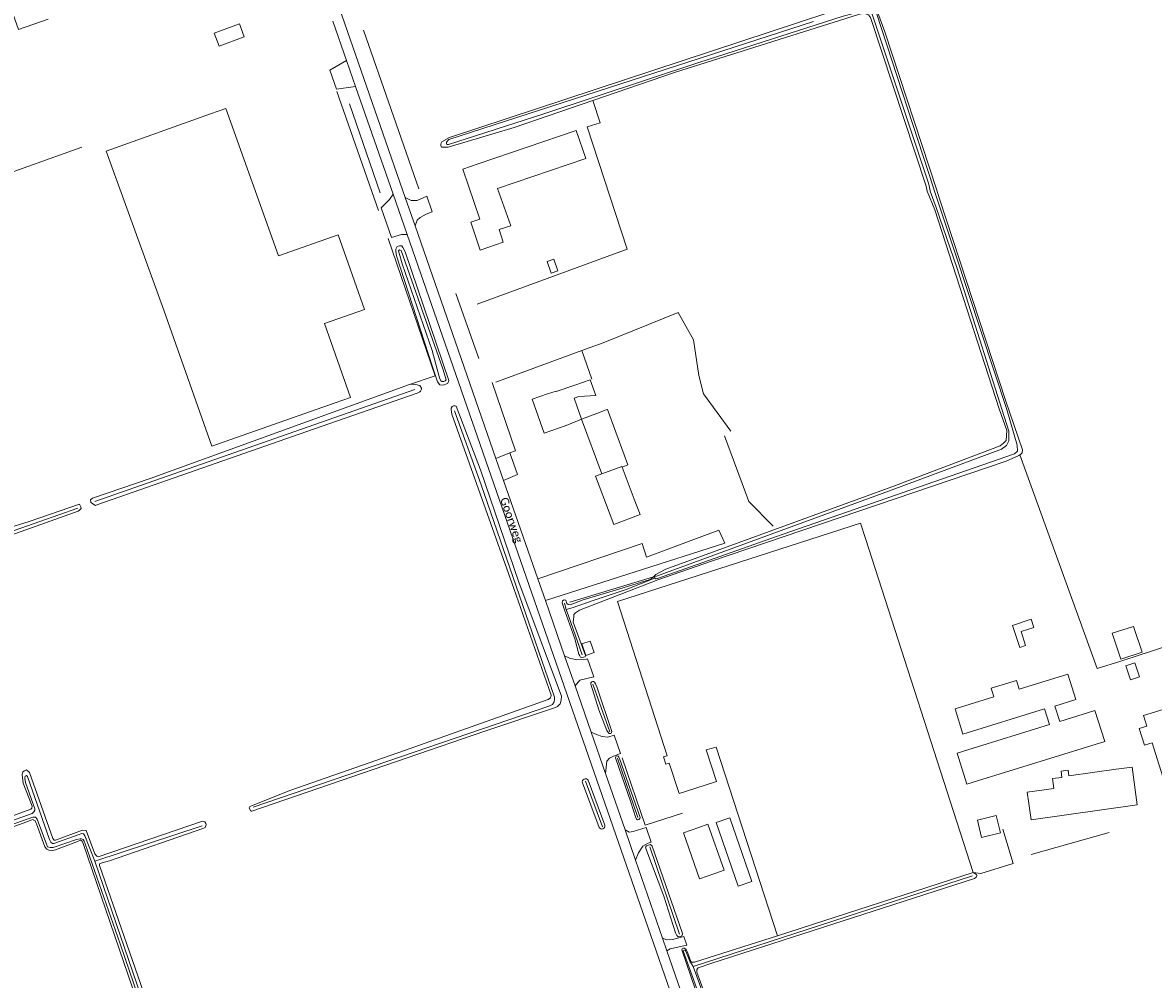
# Model space of a CAD drawing. Extents: x 177628 to 188968, y 384226 to 390673.
# Tile 309 of 393: x 184034 to 184380, y 388135 to 388428. Entities that reach past the tile are written whole.
import ezdxf

# ---------------------------------------------------------------- set-up
doc = ezdxf.new("R2010")
doc.units = 0
for name, color, linetype, lineweight in [('B01_F', 14, 'Continuous', 9), ('B01_T', 14, 'Continuous', 9), ('B02_F', 14, 'Continuous', 9), ('B02_T', 14, 'Continuous', 9), ('B07_D', 14, 'Continuous', 9), ('B11_F', 14, 'Continuous', 9), ('B11_S', 14, 'Continuous', 9), ('B14_F', 14, 'Continuous', 9), ('T01_F', 253, 'Continuous', 9), ('T02_F', 253, 'RASTER', 9), ('T03_F', 253, 'Continuous', 9), ('T03_T', 253, 'Continuous', 9), ('T04_F', 253, 'HAAG', 9), ('T07_F', 253, 'Continuous', 9), ('T09_F', 253, 'Continuous', 9), ('T22_F', 253, 'Continuous', 9), ('V00_F', 8, 'Continuous', 9), ('V00_T', 8, 'Continuous', 9), ('V06_F', 8, 'Continuous', 9), ('V06_T', 8, 'Continuous', 9), ('W01_F', 253, 'Continuous', 9), ('Z06', 7, 'Continuous', 9)]:
    doc.layers.add(name, color=color, linetype=linetype, lineweight=lineweight)
doc.styles.add('Legend', font='calibri.ttf')
doc.linetypes.add('HAAG', pattern='A,4,-1,[5,TOPOCAD.SHX,S=0.35,R=0,X=-0.35,Y=-0.35],-1', length=6)
doc.linetypes.add('RASTER', pattern='A,4,-1,[4,TOPOCAD.SHX,S=0.5,R=0,X=-0.5,Y=0],-1', length=6)

msp = doc.modelspace()

# ---------------------------------------------------------------- linework, layer by layer
at = {"layer": 'B01_F', "linetype": 'Continuous'}
for points in [[(184207.938, 388318.526), (184203.179, 388316.879)], [(184205.208, 388306.44), (184201.066, 388304.685)]]:
    msp.add_lwpolyline(points, dxfattribs=at)
at = {"layer": 'B01_T', "linetype": 'Continuous'}
for points in [[(184179.566, 388377.109), (184206.579, 388386.274), (184203.653, 388394.898), (184173.613, 388384.714)], [(184173.613, 388384.714), (184168.884, 388383.098), (184174.131, 388367.734), (184171.299, 388366.766), (184174.207, 388358.251), (184178.943, 388359.869)], [(184178.943, 388359.869), (184181.289, 388360.699), (184179.996, 388364.508)], [(184194.883, 388314.156), (184190.159, 388312.503), (184193.774, 388302.161), (184198.491, 388303.811)], [(184203.179, 388316.879), (184197.504, 388314.915), (184197.465, 388315.028), (184194.883, 388314.156)], [(184202.974, 388312.892), (184204.389, 388313.382)], [(184209.934, 388308.206), (184205.208, 388306.44)], [(184209.934, 388308.206), (184212.804, 388309.274)], [(184198.491, 388303.811), (184201.066, 388304.685)], [(184205.208, 388306.44), (184211.475, 388289.667)], [(184217.735, 388291.734), (184219.485, 388292.384)], [(184221.432, 388281.858), (184217.735, 388291.734)], [(184211.475, 388289.667), (184209.583, 388288.961), (184215.11, 388274.163), (184223.18, 388277.173), (184221.432, 388281.858)], [(184292.263, 388269.812), (184290.728, 388274.571), (184216.304, 388250.562), (184231.467, 388203.243), (184230.398, 388202.892), (184231.121, 388200.693), (184232.107, 388201.016), (184235.171, 388191.69), (184239.966, 388193.266)], [(184292.263, 388269.812), (184325.257, 388167.527)], [(184265.247, 388148.116), (184246.467, 388205.922), (184243.428, 388205.071), (184246.564, 388195.376), (184239.966, 388193.266)], [(184342.263, 388188.591), (184342.952, 388183.661), (184375.483, 388188.191), (184373.972, 388199.781), (184369.011, 388199.191)], [(184369.011, 388199.191), (184354.581, 388197.146)], [(184349.985, 388193.262), (184341.796, 388192.15), (184342.263, 388188.591)], [(184241.191, 388181.309), (184236.465, 388179.66), (184241.404, 388165.506), (184246.133, 388167.157)], [(184241.191, 388181.309), (184243.995, 388182.296), (184248.945, 388168.15), (184246.133, 388167.157)], [(184325.257, 388167.527), (184265.247, 388148.116)]]:
    msp.add_lwpolyline(points, dxfattribs=at)
at = {"layer": 'B02_F', "linetype": 'Continuous'}
for points in [[(184094.213, 388420.767), (184092.727, 388424.726), (184100.432, 388427.617), (184101.918, 388423.658), (184094.213, 388420.767)], [(184250.668, 388184.27), (184246.503, 388182.831), (184253.262, 388163.264), (184257.427, 388164.703)]]:
    msp.add_lwpolyline(points, dxfattribs=at)
at = {"layer": 'B02_T', "linetype": 'Continuous'}
for points in [[(184129.814, 388311.439), (184134.53, 388313.1), (184126.57, 388335.7), (184138.81, 388340.08), (184130.66, 388362.93), (184112.42, 388356.45), (184096.34, 388401.64), (184091.629, 388399.963)], [(184059.674, 388388.588), (184091.629, 388399.963)], [(184129.814, 388311.439), (184092.029, 388298.131), (184077.336, 388339.839)], [(184326.523, 388195.576), (184365.534, 388207.663), (184362.52, 388217.13), (184351.801, 388213.718), (184350.28, 388218.494), (184356.71, 388220.541), (184354.258, 388228.241), (184339.314, 388223.652)], [(184331.604, 388221.285), (184319.691, 388217.627), (184322.086, 388209.896), (184347.105, 388217.647), (184348.592, 388212.845), (184323.574, 388205.094)], [(184378.444, 388212.34), (184377.436, 388215.553), (184387.447, 388218.695), (184394.375, 388196.623), (184391.872, 388195.837)], [(184384.847, 388193.633), (184384.364, 388193.481), (184380.063, 388207.183)]]:
    msp.add_lwpolyline(points, dxfattribs=at)
at = {"layer": 'B07_D', "linetype": 'Continuous'}
msp.add_lwpolyline([(184211.475, 388289.667), (184217.651, 388291.958), (184217.735, 388291.734)], dxfattribs=at)
at = {"layer": 'B11_F', "linetype": 'Continuous'}
msp.add_lwpolyline([(184179.996, 388364.508), (184183.575, 388365.688), (184179.566, 388377.109)], dxfattribs=at)
at = {"layer": 'B11_S', "linetype": 'Continuous'}
for points in [[(184204.389, 388313.382), (184209.615, 388313.677), (184207.938, 388318.526)], [(184205.208, 388306.44), (184202.974, 388312.892)], [(184218.332, 388295.492), (184213.168, 388309.41), (184212.804, 388309.274)], [(184219.485, 388292.384), (184218.332, 388295.492)], [(184349.985, 388193.262), (184349.579, 388196.245), (184352.412, 388196.63), (184352.157, 388198.508), (184354.346, 388198.806), (184354.581, 388197.146)]]:
    msp.add_lwpolyline(points, dxfattribs=at)
at = {"layer": 'B14_F', "linetype": 'Continuous'}
for points in [[(184022.7, 388454.108), (184032.74, 388425.864), (184041.825, 388428.978)], [(184077.336, 388339.839), (184059.674, 388388.588)], [(184196.794, 388355.49), (184198.019, 388351.937), (184195.932, 388351.217), (184194.707, 388354.77), (184196.794, 388355.49)], [(184337.253, 388243.192), (184342.976, 388245.079), (184343.789, 388242.613), (184339.897, 388241.33), (184341.308, 388237.05), (184339.477, 388236.446), (184337.253, 388243.192)], [(184376.954, 388234.997), (184370.422, 388232.874), (184367.848, 388240.793), (184374.38, 388242.916), (184376.954, 388234.997)], [(184206.615, 388233.989), (184205.351, 388237.513), (184207.862, 388238.426), (184209.125, 388234.902), (184206.615, 388233.989)], [(184372.02, 388230.79), (184374.771, 388231.705), (184376.198, 388227.412), (184373.447, 388226.497), (184372.02, 388230.79)], [(184339.314, 388223.652), (184338.502, 388226.296), (184330.792, 388223.929), (184331.604, 388221.285)], [(184380.063, 388207.183), (184377.744, 388206.455), (184376.125, 388211.612), (184378.444, 388212.34)], [(184326.523, 388195.576), (184323.251, 388194.562), (184320.302, 388204.08), (184323.574, 388205.094)], [(184257.427, 388164.703), (184250.668, 388184.27)], [(184326.522, 388183.487), (184327.817, 388178.193), (184333.588, 388179.605), (184332.293, 388184.899), (184326.522, 388183.487)]]:
    msp.add_lwpolyline(points, dxfattribs=at)
at = {"layer": 'T01_F', "linetype": 'Continuous'}
msp.add_lwpolyline([(184183.309, 388296.066), (184185.044, 388296.757), (184177.88, 388317.654)], dxfattribs=at)
at = {"layer": 'T02_F', "linetype": 'RASTER'}
for points in [[(184208.735, 388404.083), (184210.927, 388397.261), (184206.993, 388396.057), (184219.277, 388358.518), (184173.309, 388341.673)], [(184211.849, 388329.842), (184234.846, 388339.155), (184239.524, 388330.725), (184241.18, 388319.804), (184242.642, 388314.137), (184251.004, 388302.735)], [(184263.991, 388273.639), (184256.462, 388281.163), (184249.038, 388301.266)], [(184366.898, 388179.764), (184343.037, 388173.01)]]:
    msp.add_lwpolyline(points, dxfattribs=at)
at = {"layer": 'T03_F', "linetype": 'Continuous'}
for points in [[(184152.508, 388317.067), (184160.393, 388319.711)], [(184339.551, 388295.468), (184363.219, 388230.013), (184370.412, 388232.211), (184432.339, 388252.484), (184442.775, 388225.367)], [(184325.257, 388167.527), (184327.582, 388167.182), (184337.474, 388170.2), (184334.362, 388180.797)]]:
    msp.add_lwpolyline(points, dxfattribs=at)
at = {"layer": 'T03_T', "linetype": 'Continuous'}
for points in [[(184143.07, 388370.392), (184130.341, 388406.858)], [(184160.393, 388319.711), (184146.043, 388361.798)]]:
    msp.add_lwpolyline(points, dxfattribs=at)
at = {"layer": 'T04_F', "linetype": 'HAAG'}
for points in [[(184205.361, 388327.449), (184211.849, 388329.842)], [(184179.037, 388317.742), (184205.361, 388327.449)], [(184205.361, 388327.449), (184208.395, 388318.697)], [(184226.956, 388258.012), (184201.663, 388250.286)], [(184236.199, 388185.642), (184224.76, 388181.99), (184217.694, 388202.644)], [(184265.247, 388148.116), (184239.834, 388140.014)]]:
    msp.add_lwpolyline(points, dxfattribs=at)
at = {"layer": 'T07_F', "linetype": 'Continuous'}
for points in [[(184155.407, 388377.039), (184138.438, 388425.66)], [(184143.583, 388375.754), (184134.158, 388403.072)], [(183984.787, 388365.661), (184052.139, 388389.837)], [(184173.823, 388325.041), (184166.742, 388344.93)], [(184154.175, 388315.557), (184056.148, 388281.223)], [(184104.664, 388187.546), (184195.269, 388218.46), (184196.356, 388218.985), (184196.896, 388219.813), (184196.989, 388220.569), (184196.932, 388221.26), (184174.518, 388286.338), (184166.343, 388309.022)], [(184050.965, 388279.12), (184021.752, 388268.921)], [(184227.723, 388257.67), (184218.937, 388254.212), (184208.837, 388250.806), (184202.374, 388248.638), (184200.576, 388248.077)], [(184200.576, 388248.077), (184200.014, 388249.998)], [(184200.576, 388248.077), (184201.257, 388246.139)], [(184201.257, 388246.139), (184205.438, 388234.233)], [(184208.766, 388225.22), (184213.951, 388210.621)], [(184216.228, 388202.529), (184222.479, 388184.33)], [(184211.652, 388181.473), (184206.503, 388195.518)], [(184056.182, 388170.905), (184089.065, 388181.822)], [(184226.224, 388175.318), (184235.242, 388148.581)], [(184239.422, 388138.635), (184325.007, 388166.427)]]:
    msp.add_lwpolyline(points, dxfattribs=at)
at = {"layer": 'T09_F', "linetype": 'Continuous'}
for points in [[(184256.057, 388540.068), (184256.208, 388539.741), (184258.261, 388535.789), (184281.459, 388470.69), (184298.169, 388425.178), (184313.97, 388376.94)], [(184208.735, 388404.083), (184184.648, 388395.79), (184164.447, 388389.754), (184162.388, 388389.826), (184162.122, 388390.308), (184162.151, 388390.798), (184162.482, 388391.417), (184164.821, 388392.778), (184289.65, 388433.89), (184290.716, 388434.467), (184291.155, 388435.251), (184290.83, 388437.677), (184275.093, 388480.086), (184274.409, 388481.611)], [(184311.178, 388376.307), (184310.803, 388377.876), (184293.791, 388429.521), (184293.2, 388430.342), (184292.286, 388430.666), (184291.429, 388430.716), (184290.09, 388430.5), (184234.082, 388412.81), (184208.735, 388404.083)], [(184314.959, 388373.922), (184313.97, 388376.94)], [(184313.461, 388370.589), (184311.178, 388376.307)], [(184314.959, 388373.922), (184335.248, 388311.983), (184340.34, 388297.045), (184340.211, 388296.095), (184339.765, 388295.605), (184339.551, 388295.468)], [(184228.057, 388258.77), (184228.923, 388259.297), (184231.126, 388260.42), (184301.48, 388286.111), (184333.508, 388298.232), (184334.537, 388299.031), (184335.351, 388299.917), (184335.501, 388302.905), (184333.168, 388309.6), (184313.461, 388370.589)], [(184159.628, 388322.5), (184161.178, 388317.852), (184161.855, 388316.962), (184162.942, 388316.837), (184163.939, 388317.265), (184164.286, 388317.487), (184164.607, 388318.289), (184151.182, 388357.688), (184150.531, 388359.033), (184150.166, 388359.54), (184149.498, 388359.549), (184148.759, 388359.38), (184148.403, 388358.489), (184148.368, 388357.884), (184148.617, 388356.441), (184159.628, 388322.5)], [(184152.508, 388317.067), (184073.103, 388288.187), (184055.438, 388282.236), (184054.797, 388281.666), (184054.93, 388280.838), (184056.4, 388279.992), (184057.112, 388280.224), (184123.179, 388303.385)], [(184123.179, 388303.385), (184154.903, 388314.405), (184155.713, 388314.752), (184155.972, 388315.011), (184156.248, 388315.572), (184156.239, 388315.937), (184155.767, 388316.694), (184155.17, 388316.88), (184154.182, 388317.121), (184152.508, 388317.067)], [(184175.68, 388210.755), (184197.309, 388218.079), (184197.858, 388218.314), (184198.329, 388218.733), (184198.743, 388219.199), (184199.061, 388220.31), (184199.074, 388221.543), (184186.005, 388256.488), (184174.269, 388290.849), (184166.898, 388310.4), (184166.593, 388310.522), (184166.013, 388310.526), (184165.643, 388310.295), (184165.298, 388309.75), (184165.277, 388309.38), (184165.504, 388307.925), (184184.519, 388254.479), (184195.941, 388221.861), (184195.901, 388221.194), (184195.771, 388220.994), (184195.043, 388220.501), (184150.996, 388204.829), (184116.225, 388192.702), (184103.607, 388187.689), (184103.45, 388187.296), (184103.825, 388186.338), (184104.043, 388186.251), (184104.239, 388186.299), (184175.68, 388210.755)], [(184339.551, 388295.468), (184339.203, 388295.245), (184335.323, 388293.582), (184244.725, 388262.791), (184228.664, 388257.195)], [(184036.028, 388275.02), (184021.398, 388270.592), (184020.366, 388269.559), (184020.259, 388269.292), (184020.802, 388268.197), (184021.514, 388267.912), (184022.093, 388267.939), (184051.013, 388278.272), (184051.512, 388278.486), (184051.939, 388279.038), (184051.877, 388279.528), (184051.44, 388280.374), (184036.028, 388275.02)], [(184228.057, 388258.77), (184227.614, 388258.408), (184227.354, 388258.117), (184226.652, 388257.574), (184225.988, 388257.178), (184216.977, 388254.412), (184205.797, 388251.008), (184201.75, 388249.547), (184201.2, 388249.589), (184200.727, 388249.961), (184200.408, 388250.954), (184199.895, 388251.033), (184199.415, 388250.708), (184199.335, 388250.085), (184200.149, 388247.639)], [(184228.664, 388257.195), (184204.592, 388247.876), (184203.373, 388247.045), (184202.892, 388246.537), (184202.849, 388245.951), (184202.686, 388244.204)], [(184200.149, 388247.639), (184203.22, 388239.087), (184204.481, 388234.407), (184204.697, 388233.903), (184204.992, 388233.493), (184205.352, 388233.349), (184206.335, 388233.562), (184206.493, 388233.958), (184202.686, 388244.204)], [(184210.603, 388217.346), (184213.041, 388210.964), (184213.491, 388210.262), (184213.703, 388210.115), (184214.167, 388210.075), (184214.319, 388210.14), (184214.56, 388210.691), (184209.95, 388224.434), (184209.583, 388225.29), (184209.255, 388225.776), (184208.877, 388226.032), (184208.568, 388225.988), (184208.391, 388225.913), (184208.15, 388225.571), (184208.139, 388225.178), (184210.603, 388217.346)], [(184220.398, 388189.004), (184221.806, 388184.537), (184222.098, 388183.856), (184222.415, 388183.605), (184222.789, 388183.705), (184223.163, 388184.015), (184223.196, 388184.357), (184216.865, 388202.462), (184216.667, 388202.854), (184216.462, 388203.124), (184216.159, 388203.204), (184215.896, 388203.121), (184215.724, 388202.898), (184215.706, 388202.592), (184220.398, 388189.004)], [(183996.926, 388172.388), (184036.54, 388186.864), (184036.896, 388187.238), (184037.02, 388187.808), (184034.214, 388194.869), (184033.938, 388197.407), (184034.116, 388198.368), (184034.65, 388198.671), (184035.273, 388198.938), (184036.137, 388198.128), (184043.273, 388177.872), (184043.7, 388177.391), (184044.154, 388177.364), (184052.417, 388180.464), (184053.504, 388180.34), (184056.185, 388173.226), (184056.746, 388172.433), (184057.191, 388172.255), (184089.183, 388183.168), (184089.842, 388183.008)], [(184210.659, 388181.301), (184205.536, 388194.964)], [(184207.268, 388195.733), (184212.36, 388181.95)], [(184078.706, 388099.875), (184052.632, 388176.351), (184052.249, 388177.072), (184051.75, 388177.374), (184050.904, 388176.938), (184044.101, 388174.39), (184043.3, 388174.194), (184042.125, 388174.354), (184041.412, 388174.639), (184040.878, 388175.369), (184038.25, 388182.359), (184038.125, 388182.822), (184037.912, 388183.32), (184037.083, 388183.703), (184035.374, 388183.044), (183990.498, 388166.902)], [(184089.842, 388183.008), (184090.118, 388182.536), (184090.278, 388182.162), (184089.922, 388181.272), (184089.513, 388181.022), (184060.646, 388171.08), (184058.394, 388170.484), (184057.583, 388170.136), (184057.646, 388169.646), (184087.034, 388084.926), (184088.246, 388082.273), (184088.78, 388081.543), (184089.261, 388081.454), (184145.836, 388101.283), (184204.753, 388122.191)], [(184230.447, 388160.238), (184234.034, 388148.95), (184234.416, 388148.129), (184234.887, 388147.794), (184235.568, 388147.877), (184236.007, 388148.036), (184236.147, 388148.543), (184236.043, 388149.065), (184226.935, 388175.525), (184226.388, 388176.036), (184225.189, 388175.701), (184224.89, 388175.215), (184224.955, 388174.855), (184230.447, 388160.238)], [(184325.257, 388167.527), (184326.255, 388166.914), (184326.358, 388166.53), (184326.181, 388166.086), (184325.597, 388165.591), (184245.123, 388139.659), (184241.03, 388138.21), (184240.624, 388137.73), (184240.58, 388136.976), (184254.047, 388100.138), (184265.35, 388064.901), (184267.076, 388062.022), (184267.707, 388061.95), (184310.562, 388075.372), (184310.86, 388075.216), (184311.657, 388074.327), (184323.491, 388039.969), (184323.966, 388039.599), (184326.12, 388040.402), (184374.445, 388054.717)], [(184264.422, 388061.325), (184252.79, 388096.212), (184241.636, 388127.368), (184236.018, 388143.755), (184236.062, 388144.081), (184236.528, 388144.28), (184236.831, 388144.288), (184237.311, 388143.881), (184237.74, 388143.024), (184238.76, 388140.217), (184239.048, 388139.973), (184239.834, 388140.014)]]:
    msp.add_lwpolyline(points, dxfattribs=at)
at = {"layer": 'T09_F', "linetype": 'Continuous', "extrusion": (0, 0, -1)}
for centre, radius, start, end in [((-184206.452, 388195.236), 0.955, 343.4372, 148.6808), ((-184211.479, 388181.705), 0.914, 164.43185, 333.80042)]:
    msp.add_arc(centre, radius, start, end, dxfattribs=at)
at = {"layer": 'T22_F', "linetype": 'Continuous'}
for points in [[(184130.216, 388407.575), (184128.105, 388413.418)], [(184157.82, 388374.753), (184159.491, 388369.94)], [(184147.068, 388362.103), (184143.899, 388371.228)], [(184185.606, 388289.434), (184183.309, 388296.066)], [(184249.187, 388268.37), (184247.358, 388272.402)], [(184209.024, 388227.406), (184207.093, 388232.96)], [(184217.19, 388203.921), (184215.216, 388209.598)], [(184226.586, 388176.79), (184225.047, 388181.235)], [(184236.601, 388147.868), (184237.532, 388145.178)]]:
    msp.add_lwpolyline(points, dxfattribs=at)
at = {"layer": 'V00_F', "linetype": 'Continuous'}
for points in [[(184133.273, 388416.355), (184128.105, 388413.418)], [(184136.046, 388408.41), (184130.216, 388407.575)], [(184147.554, 388375.432), (184146.451, 388373.801), (184143.899, 388371.228)], [(184151.259, 388374.386), (184153.023, 388373.472), (184154.866, 388373.487), (184157.82, 388374.753)], [(184154.291, 388365.655), (184154.91, 388367.412), (184155.795, 388368.269), (184157.696, 388369.262), (184159.491, 388369.94)], [(184151.855, 388363.045), (184150.131, 388363.014), (184147.068, 388362.103)], [(184179.045, 388294.385), (184183.309, 388296.066)], [(184181.384, 388287.658), (184185.606, 388289.434)], [(184200.081, 388233.888), (184201.603, 388233.194), (184203.864, 388232.632), (184206.753, 388232.892), (184207.093, 388232.96)], [(184203.271, 388224.713), (184204.756, 388226.39), (184209.024, 388227.406)], [(184208.201, 388210.536), (184209.797, 388209.812), (184211.6, 388209.177), (184213.299, 388208.926), (184215.216, 388209.598)], [(184212.611, 388197.842), (184213.032, 388201.573), (184213.792, 388202.512), (184215.041, 388203.17), (184217.19, 388203.921)], [(184218.583, 388180.593), (184219.876, 388179.862), (184221.095, 388180.017), (184225.047, 388181.235)], [(184221.802, 388171.297), (184222.71, 388173.462), (184224.04, 388175.502), (184225.71, 388176.462), (184226.586, 388176.79)]]:
    msp.add_lwpolyline(points, dxfattribs=at)
at = {"layer": 'V00_T', "linetype": 'Continuous'}
for points in [[(184151.259, 388374.386), (184122.526, 388457.115)], [(184133.273, 388416.355), (184129.064, 388428.417)], [(184136.046, 388408.41), (184133.273, 388416.355)], [(184147.554, 388375.432), (184136.046, 388408.41)], [(184151.855, 388363.045), (184147.554, 388375.432)], [(184154.291, 388365.655), (184151.259, 388374.386)], [(184151.855, 388363.045), (184277.912, 388000)], [(184179.045, 388294.385), (184154.291, 388365.655)], [(184181.384, 388287.658), (184179.045, 388294.385)], [(184191.864, 388257.519), (184181.384, 388287.658)], [(184194.198, 388250.807), (184191.864, 388257.519)], [(184200.081, 388233.888), (184194.198, 388250.807)], [(184203.271, 388224.713), (184200.081, 388233.888)], [(184208.201, 388210.536), (184203.271, 388224.713)], [(184212.611, 388197.842), (184208.201, 388210.536)], [(184218.583, 388180.593), (184212.611, 388197.842)], [(184221.802, 388171.297), (184218.583, 388180.593)], [(184230.086, 388147.372), (184221.802, 388171.297)], [(184231.421, 388143.516), (184230.086, 388147.372)], [(184264.655, 388047.747), (184245.687, 388102.316), (184231.421, 388143.516)]]:
    msp.add_lwpolyline(points, dxfattribs=at)
at = {"layer": 'V06_F', "linetype": 'Continuous'}
for points in [[(184230.086, 388147.372), (184231.342, 388146.87), (184233.108, 388146.892), (184236.601, 388147.868)], [(184231.421, 388143.516), (184232.36, 388144.041), (184237.532, 388145.178)]]:
    msp.add_lwpolyline(points, dxfattribs=at)
at = {"layer": 'V06_T', "linetype": 'Continuous'}
for points in [[(184191.864, 388257.519), (184223.838, 388268.359), (184225.192, 388264.166), (184247.358, 388272.402)], [(184194.198, 388250.807), (184249.187, 388268.37)]]:
    msp.add_lwpolyline(points, dxfattribs=at)
at = {"layer": 'W01_F', "linetype": 'Continuous'}
for points in [[(184255.562, 388539.902), (184295.624, 388430.894), (184313.062, 388377.283), (184313.272, 388376.654)], [(184312.07, 388376.394), (184311.608, 388378.45), (184294.278, 388430.555), (184293.716, 388431.448), (184293.162, 388431.628), (184291.737, 388431.613), (184285.402, 388429.971), (184241.215, 388415.738), (184193.421, 388399.9), (184164.532, 388390.615), (184164.064, 388390.594), (184163.877, 388390.752), (184163.934, 388391.313), (184164.647, 388392.156), (184276.266, 388428.321)], [(184313.272, 388376.654), (184314.306, 388373.549)], [(184314.306, 388373.549), (184319.703, 388357.343), (184335.534, 388309.427), (184338.675, 388298.484), (184338.812, 388296.634), (184337.876, 388295.756), (184266.996, 388271.152), (184228.502, 388257.617)], [(184312.07, 388376.394), (184312.098, 388376.318)], [(184313.941, 388371.337), (184312.098, 388376.318)], [(184228.251, 388258.267), (184300.391, 388284.814), (184333.887, 388297.267), (184335.45, 388298.354), (184336.148, 388299.787), (184336.147, 388302.71), (184320.287, 388352.641), (184313.941, 388371.337)], [(184159.48, 388327.446), (184161.717, 388319.111), (184162.117, 388318.179), (184162.439, 388317.969), (184163.063, 388318.004), (184163.456, 388318.172), (184163.785, 388318.488), (184162.789, 388321.894), (184149.991, 388358.112), (184149.5, 388358.308), (184149.199, 388358.063), (184149.367, 388357.264), (184150.349, 388354.025), (184159.48, 388327.446)], [(184227.723, 388257.67), (184227.625, 388257.791), (184227.74, 388258.079), (184228.251, 388258.267)], [(184228.502, 388257.617), (184228.324, 388257.554), (184227.877, 388257.482), (184227.723, 388257.67)], [(184056.182, 388170.905), (184053.099, 388178.761), (184052.695, 388179.322), (184052.179, 388179.386), (184051.066, 388179.031), (184043.59, 388176.397), (184043.152, 388176.372), (184042.64, 388176.805), (184042.3, 388177.597), (184035.574, 388196.901), (184035.19, 388197.225), (184034.776, 388197.048), (184034.673, 388196.433), (184034.88, 388195.094), (184037.746, 388186.983), (184037.741, 388186.614), (184037.505, 388186.023), (184036.939, 388185.536), (183981.219, 388165.765)], [(184000.139, 388171.389), (184037.146, 388184.483), (184037.983, 388184.433), (184038.47, 388183.867), (184041.346, 388176.209), (184041.7, 388175.382), (184042.473, 388175.102), (184043.448, 388175.112), (184050.56, 388177.549), (184051.701, 388177.835), (184052.1, 388177.761), (184052.543, 388177.584), (184052.883, 388177.077), (184053.252, 388176.216), (184063.948, 388145.563), (184076.618, 388108.497)], [(184228.388, 388125.409), (184228.928, 388125.819), (184229.072, 388126.179), (184228.871, 388126.928), (184228.532, 388127.439), (184227.611, 388127.641), (184226.74, 388127.446), (184158.357, 388103.556), (184098.823, 388083.1), (184088.996, 388080.14), (184087.687, 388080.777), (184087.017, 388081.673), (184086.161, 388083.957), (184071.728, 388125.61), (184056.182, 388170.905)], [(184239.422, 388138.635), (184238.419, 388140.269), (184237.205, 388143.353), (184236.989, 388143.652), (184236.828, 388143.684), (184236.605, 388143.615), (184236.425, 388143.456), (184247.918, 388111.393), (184258.246, 388081.697), (184265.692, 388059.5), (184268.707, 388050.268)], [(184239.422, 388138.635), (184248.186, 388114.661), (184255.487, 388093.455), (184263.078, 388071.182), (184265.914, 388062.71), (184267.036, 388059.666)]]:
    msp.add_lwpolyline(points, dxfattribs=at)

# ---------------------------------------------------------------- texts
at = {"layer": 'Z06', "linetype": 'Continuous', "style": 'Legend'}
msp.add_text('Goorweg', height=2.5, rotation=289.26841, dxfattribs=at).set_placement((184180.257, 388281.933))

doc.saveas('drawing.dxf')
